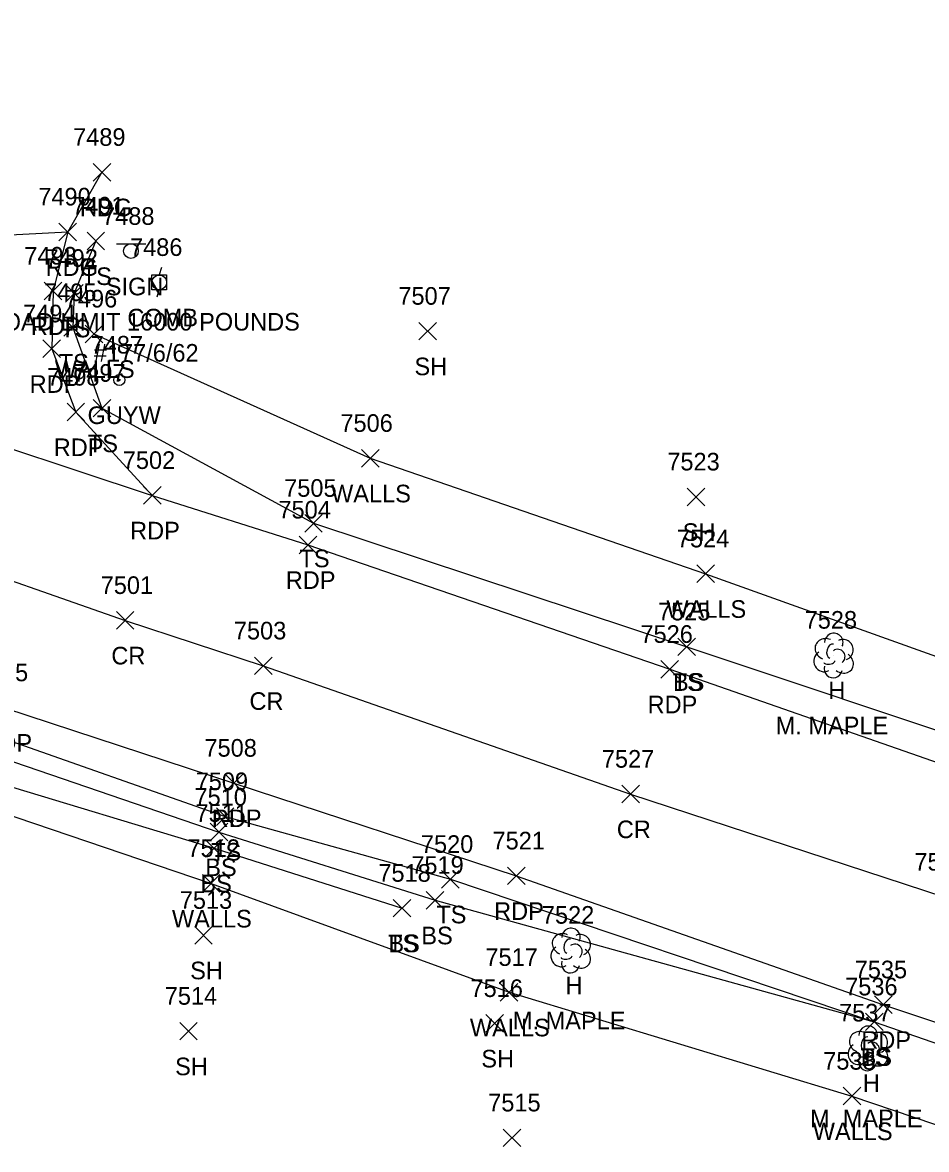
# Model space of a CAD drawing. Extents: x 1611797 to 1633212, y 298978 to 305475.
# Drawn here: x 1625130.4 to 1625233, y 304333.3 to 304461.2 of the extents above; entities that cross this region are included whole.
import ezdxf

# ---------------------------------------------------------------- set-up
doc = ezdxf.new("R2010")
doc.units = 0
for name, color, linetype in [('L_A', 7, 'Continuous'), ('L_C', 7, 'Continuous'), ('L_I', 7, 'Continuous'), ('L_TIC', 7, 'Continuous'), ('LELB', 7, 'Continuous'), ('LTD', 7, 'Continuous'), ('LWS', 7, 'Continuous'), ('P_A', 7, 'Continuous'), ('P_I', 7, 'Continuous'), ('P_TIC', 7, 'Continuous'), ('PET', 7, 'Continuous'), ('PEU', 7, 'Continuous'), ('PRC', 7, 'Continuous'), ('S_A', 7, 'Continuous'), ('S_C', 7, 'Continuous'), ('S_I', 7, 'Continuous'), ('SSGN', 7, 'Continuous'), ('U_A', 7, 'Continuous'), ('U_C', 7, 'Continuous'), ('U_I', 7, 'Continuous'), ('UP', 7, 'Continuous'), ('UPGW', 7, 'Continuous')]:
    doc.layers.add(name, color=color, linetype=linetype)

msp = doc.modelspace()

# ---------------------------------------------------------------- linework, layer by layer
at = {"layer": 'L_TIC'}
for points in [[(1625137.76, 304435.41), (1625139.76, 304437.41)], [(1625139.76, 304435.41), (1625137.76, 304437.41)], [(1625135.31, 304429.47), (1625137.31, 304431.47)], [(1625137.31, 304429.47), (1625135.31, 304431.47)], [(1625135.14, 304425.59), (1625137.14, 304427.59)], [(1625137.14, 304425.59), (1625135.14, 304427.59)], [(1625175.44, 304425.17), (1625177.44, 304427.17)], [(1625177.44, 304425.17), (1625175.44, 304427.17)], [(1625137.55, 304424.86), (1625139.55, 304426.86)], [(1625139.55, 304424.86), (1625137.55, 304426.86)], [(1625138.45, 304416.43), (1625140.45, 304418.43)], [(1625140.45, 304416.43), (1625138.45, 304418.43)], [(1625168.92, 304410.74), (1625170.92, 304412.74)], [(1625170.92, 304410.74), (1625168.92, 304412.74)], [(1625205.89, 304406.36), (1625207.89, 304408.36)], [(1625207.89, 304406.36), (1625205.89, 304408.36)], [(1625162.47, 304403.37), (1625164.47, 304405.37)], [(1625164.47, 304403.37), (1625162.47, 304405.37)], [(1625206.98, 304397.63), (1625208.98, 304399.63)], [(1625208.98, 304397.63), (1625206.98, 304399.63)], [(1625204.83, 304389.34), (1625206.83, 304391.34)], [(1625206.83, 304389.34), (1625204.83, 304391.34)], [(1625204.83, 304389.34), (1625206.83, 304391.34)], [(1625206.83, 304389.34), (1625204.83, 304391.34)], [(1625152.44, 304370.07), (1625154.44, 304372.07)], [(1625154.44, 304370.07), (1625152.44, 304372.07)], [(1625151.74, 304368.31), (1625153.74, 304370.31)], [(1625153.74, 304368.31), (1625151.74, 304370.31)], [(1625151.19, 304366.47), (1625153.19, 304368.47)], [(1625153.19, 304366.47), (1625151.19, 304368.47)], [(1625150.85, 304362.48), (1625152.85, 304364.48)], [(1625152.85, 304362.48), (1625150.85, 304364.48)], [(1625178.01, 304362.95), (1625180.01, 304364.95)], [(1625180.01, 304362.95), (1625178.01, 304364.95)], [(1625172.53, 304359.67), (1625174.53, 304361.67)], [(1625174.53, 304359.67), (1625172.53, 304361.67)], [(1625172.53, 304359.67), (1625174.53, 304361.67)], [(1625174.53, 304359.67), (1625172.53, 304361.67)], [(1625176.27, 304360.57), (1625178.27, 304362.57)], [(1625178.27, 304360.57), (1625176.27, 304362.57)], [(1625149.98, 304356.6), (1625151.98, 304358.6)], [(1625151.98, 304356.6), (1625149.98, 304358.6)], [(1625184.67, 304350.12), (1625186.67, 304352.12)], [(1625186.67, 304350.12), (1625184.67, 304352.12)], [(1625148.28, 304345.71), (1625150.28, 304347.71)], [(1625150.28, 304345.71), (1625148.28, 304347.71)], [(1625183.04, 304346.59), (1625185.04, 304348.59)], [(1625185.04, 304346.59), (1625183.04, 304348.59)], [(1625226.13, 304346.77), (1625228.13, 304348.77)], [(1625228.13, 304346.77), (1625226.13, 304348.77)], [(1625226.13, 304346.77), (1625228.13, 304348.77)], [(1625228.13, 304346.77), (1625226.13, 304348.77)], [(1625223.59, 304338.34), (1625225.59, 304340.34)], [(1625225.59, 304338.34), (1625223.59, 304340.34)], [(1625184.99, 304333.6), (1625186.99, 304335.6)], [(1625186.99, 304333.6), (1625184.99, 304335.6)]]:
    msp.add_lwpolyline(points, dxfattribs=at)
at = {"layer": 'LELB'}
for points in [[(1625138.76, 304436.41), (1625136.31, 304430.47), (1625136.14, 304426.59), (1625139.45, 304417.43), (1625163.47, 304404.37), (1625205.83, 304390.34)], [(1625019.3, 304403.38), (1625025.3, 304410.05), (1625027.11, 304413.43), (1625031.42, 304414.31), (1625053.17, 304405.56), (1625092.06, 304392.3), (1625127.2, 304380.31), (1625153.44, 304371.07), (1625179.01, 304363.95), (1625227.13, 304347.77), (1625242.05, 304342.6)], [(1625027.95, 304412.55), (1625027.11, 304411.04), (1625050.33, 304400.51), (1625091.49, 304387.82), (1625126.39, 304375.29), (1625152.19, 304367.47), (1625173.53, 304360.67)], [(1625027.95, 304412.55), (1625051.85, 304403.88), (1625092.06, 304389.84), (1625126.74, 304378.2), (1625152.74, 304369.31), (1625177.27, 304361.57), (1625227.13, 304347.77)], [(1625205.83, 304390.34), (1625241.01, 304378.62), (1625272.8, 304367.55), (1625280.52, 304367.34), (1625305.96, 304355.18), (1625347.68, 304340.67), (1625378.19, 304330.49), (1625419.64, 304315.29), (1625457.2, 304300.68), (1625486.99, 304289.81), (1625520.43, 304278.11), (1625560.13, 304265.88)]]:
    msp.add_lwpolyline(points, dxfattribs=at)
at = {"layer": 'LTD'}
for p, q in [((1625222.48, 304389.4), (1625222.48, 304389.4)), ((1625222.48, 304389.4), (1625222.48, 304389.4)), ((1625192.65, 304355.91), (1625192.65, 304355.91)), ((1625192.65, 304355.91), (1625192.65, 304355.91)), ((1625226.38, 304344.81), (1625226.38, 304344.81)), ((1625226.38, 304344.81), (1625226.38, 304344.81))]:
    msp.add_line(p, q, dxfattribs=at)
for centre in [(1625222.53, 304390.83), (1625192.7, 304357.35), (1625226.43, 304346.24)]:
    msp.add_arc(centre, 1.05, 335.5272, 180.9563, dxfattribs=at)
for centre, major_axis, ratio, start_param, end_param in [((1625221.69, 304390.07), (1.21, -0.51), 0.895232, 1.570796, 4.712389), ((1625223.52, 304389.98), (-1.14, -0.48), 0.949671, 1.570796, 4.712389), ((1625222.27, 304389.86), (-0.208, -0.792), 0.645439, 3.141593, 6.283185), ((1625222.98, 304389.23), (-0.5, 0.667), 0.989748, 3.141593, 6.283185), ((1625221.4, 304388.69), (0.58, -1.04), 0.959034, 3.141593, 6.283185), ((1625222.02, 304388.65), (-0.625, -0.083), 0.423636, 0, 3.141593), ((1625223.48, 304388.57), (-1.09, 0.79), 0.841452, 1.570796, 4.712389), ((1625222.48, 304387.9), (0.26, 1.06), 0.942809, 1.570796, 4.712389), ((1625191.86, 304356.58), (1.21, -0.51), 0.895232, 1.570796, 4.712389), ((1625193.69, 304356.5), (-1.14, -0.48), 0.949671, 1.570796, 4.712389), ((1625192.44, 304356.37), (-0.208, -0.792), 0.645439, 3.141593, 6.283185), ((1625193.15, 304355.75), (-0.5, 0.667), 0.989748, 3.141593, 6.283185), ((1625191.57, 304355.2), (0.58, -1.04), 0.959034, 3.141593, 6.283185), ((1625193.65, 304355.08), (-1.09, 0.79), 0.841452, 1.570796, 4.712389), ((1625192.65, 304354.41), (0.26, 1.06), 0.942809, 1.570796, 4.712389), ((1625192.19, 304355.16), (-0.625, -0.083), 0.423636, 0, 3.141593), ((1625225.59, 304345.47), (1.21, -0.51), 0.895232, 1.570796, 4.712389), ((1625227.42, 304345.39), (-1.14, -0.48), 0.949671, 1.570796, 4.712389), ((1625225.3, 304344.1), (0.58, -1.04), 0.959034, 3.141593, 6.283185), ((1625226.17, 304345.26), (-0.208, -0.792), 0.645439, 3.141593, 6.283185), ((1625226.88, 304344.64), (-0.5, 0.667), 0.989748, 3.141593, 6.283185), ((1625225.92, 304344.06), (-0.625, -0.083), 0.423636, 0, 3.141593), ((1625227.38, 304343.97), (-1.09, 0.79), 0.841452, 1.570796, 4.712389), ((1625226.38, 304343.31), (0.26, 1.06), 0.942809, 1.570796, 4.712389)]:
    msp.add_ellipse(centre, major_axis=major_axis, ratio=ratio, start_param=start_param, end_param=end_param, dxfattribs=at)
at = {"layer": 'LWS'}
for points in [[(1625138.55, 304425.86), (1625169.92, 304411.74), (1625207.98, 304398.63), (1625239.78, 304387.23), (1625276.12, 304374.23), (1625307.84, 304362.05), (1625349.48, 304347.23), (1625383.14, 304334.51), (1625421.44, 304320.45), (1625459.33, 304307.04), (1625489.63, 304297.14), (1625522.4, 304284.79), (1625566.98, 304271.42)], [(1625027.44, 304402.53), (1625046.6, 304397.63), (1625090.84, 304383.97), (1625125.64, 304372.36), (1625151.85, 304363.48), (1625185.67, 304351.12), (1625224.59, 304339.34), (1625238.65, 304334.57)]]:
    msp.add_lwpolyline(points, dxfattribs=at)
at = {"layer": 'P_TIC'}
for points in [[(1625138.45, 304443.21), (1625140.45, 304445.21)], [(1625140.45, 304443.21), (1625138.45, 304445.21)], [(1625134.57, 304436.44), (1625136.57, 304438.44)], [(1625136.57, 304436.44), (1625134.57, 304438.44)], [(1625134.57, 304436.44), (1625136.57, 304438.44)], [(1625136.57, 304436.44), (1625134.57, 304438.44)], [(1625132.9, 304429.73), (1625134.9, 304431.73)], [(1625134.9, 304429.73), (1625132.9, 304431.73)], [(1625132.76, 304423.17), (1625134.76, 304425.17)], [(1625134.76, 304423.17), (1625132.76, 304425.17)], [(1625135.49, 304415.99), (1625137.49, 304417.99)], [(1625137.49, 304415.99), (1625135.49, 304417.99)], [(1625144.16, 304406.53), (1625146.16, 304408.53)], [(1625146.16, 304406.53), (1625144.16, 304408.53)], [(1625144.16, 304406.53), (1625146.16, 304408.53)], [(1625146.16, 304406.53), (1625144.16, 304408.53)], [(1625161.83, 304400.91), (1625163.83, 304402.91)], [(1625163.83, 304400.91), (1625161.83, 304402.91)], [(1625141.09, 304392.34), (1625143.09, 304394.34)], [(1625143.09, 304392.34), (1625141.09, 304394.34)], [(1625156.77, 304387.18), (1625158.77, 304389.18)], [(1625158.77, 304387.18), (1625156.77, 304389.18)], [(1625202.9, 304386.79), (1625204.9, 304388.79)], [(1625204.9, 304386.79), (1625202.9, 304388.79)], [(1625153.43, 304373.87), (1625155.43, 304375.87)], [(1625155.43, 304373.87), (1625153.43, 304375.87)], [(1625198.46, 304372.62), (1625200.46, 304374.62)], [(1625200.46, 304372.62), (1625198.46, 304374.62)], [(1625185.48, 304363.34), (1625187.48, 304365.34)], [(1625187.48, 304363.34), (1625185.48, 304365.34)], [(1625227.16, 304348.71), (1625229.16, 304350.71)], [(1625229.16, 304348.71), (1625227.16, 304350.71)]]:
    msp.add_lwpolyline(points, dxfattribs=at)
at = {"layer": 'PET'}
for points in [[(1624984.5, 304461.2), (1625019.22, 304449.6), (1625053.09, 304437.79), (1625088.64, 304425.67), (1625119.58, 304416.01), (1625145.16, 304407.53), (1625162.83, 304401.91), (1625203.9, 304387.79), (1625240.11, 304375.18), (1625270.8, 304364.7), (1625305.42, 304352.67), (1625347.33, 304338.27), (1625377.45, 304327.63), (1625419.06, 304313.11), (1625456.66, 304299.5), (1625486.48, 304288.52), (1625520.4, 304276.8), (1625561.48, 304263.44), (1625586.31, 304255.91), (1625607.81, 304248.69)], [(1625088.64, 304425.67), (1625096.57, 304424.51), (1625103.89, 304424.25), (1625111.72, 304429.95), (1625115.84, 304436.44), (1625135.57, 304437.44), (1625133.9, 304430.73), (1625133.76, 304424.17), (1625136.49, 304416.99), (1625145.16, 304407.53)], [(1624996.18, 304427.92), (1625031.18, 304416.05), (1625054.11, 304408.39), (1625092.54, 304395.66), (1625128.39, 304383.43), (1625154.43, 304374.87), (1625186.48, 304364.34), (1625228.16, 304349.71), (1625241.38, 304345.3), (1625257.71, 304339.55), (1625294.06, 304327), (1625336.12, 304312.5), (1625367.07, 304301.52), (1625409.49, 304287.06), (1625446.99, 304273.72), (1625476.12, 304263.37), (1625510.55, 304251.43), (1625557.47, 304235.65), (1625560.62, 304234.67), (1625582, 304228.03), (1625604.38, 304221.93)]]:
    msp.add_lwpolyline(points, dxfattribs=at)
at = {"layer": 'PEU'}
msp.add_lwpolyline([(1625139.45, 304444.21), (1625135.57, 304437.44)], dxfattribs=at)
at = {"layer": 'PRC'}
msp.add_lwpolyline([(1624974.99, 304449.94), (1625014.51, 304436.37), (1625047.78, 304424.93), (1625083.75, 304412.75), (1625119.62, 304401.19), (1625142.09, 304393.34), (1625157.77, 304388.18), (1625199.46, 304373.62), (1625235.03, 304361.94), (1625264.49, 304351.45), (1625300.09, 304339.34), (1625341.97, 304324.72), (1625371.92, 304313.89), (1625413.56, 304299.21), (1625451.48, 304285.65), (1625480.77, 304275.38), (1625515.11, 304263.78), (1625560.63, 304248.88), (1625591.76, 304239.18), (1625621.07, 304231.02)], dxfattribs=at)
at = {"layer": 'SSGN'}
for p, q in [((1625141.1, 304436.1), (1625144.44, 304436.1)), ((1625142.75, 304435.26), (1625142.75, 304435.26))]:
    msp.add_line(p, q, dxfattribs=at)
msp.add_circle((1625142.75, 304435.26), 0.833, dxfattribs=at)
at = {"layer": 'UP'}
for p, q in [((1625146.21, 304433.38), (1625145.96, 304432.55)), ((1625145.13, 304430.88), (1625145.13, 304432.55)), ((1625145.13, 304432.55), (1625146.79, 304432.55)), ((1625146.79, 304432.55), (1625146.79, 304430.88)), ((1625146.79, 304430.88), (1625145.13, 304430.88)), ((1625145.71, 304430.05), (1625145.96, 304430.88)), ((1625145.96, 304431.71), (1625145.96, 304431.71))]:
    msp.add_line(p, q, dxfattribs=at)
msp.add_circle((1625145.96, 304431.71), 0.833, dxfattribs=at)
at = {"layer": 'UPGW'}
for radius in [0.625, 0.0833]:
    msp.add_circle((1625141.43, 304420.63), radius, dxfattribs=at)

# ---------------------------------------------------------------- texts
at = {"layer": 'L_A'}
for s, p in [('TS', (1625137.17, 304431.41)), ('TS', (1625134.72, 304425.47)), ('TS', (1625134.55, 304421.59)), ('SH', (1625174.93, 304421.17)), ('WALLS', (1625134.1, 304420.86)), ('TS', (1625137.86, 304412.43)), ('WALLS', (1625165.46, 304406.74)), ('SH', (1625205.38, 304402.36)), ('TS', (1625161.88, 304399.37)), ('WALLS', (1625203.52, 304393.63)), ('TS', (1625204.24, 304385.34)), ('BS', (1625204.27, 304385.34)), ('H', (1625221.91, 304384.4)), ('TS', (1625151.85, 304366.07)), ('BS', (1625151.18, 304364.31)), ('BS', (1625150.63, 304362.47)), ('WALLS', (1625147.4, 304358.48)), ('TS', (1625177.41, 304358.95)), ('BS', (1625175.71, 304356.57)), ('TS', (1625171.94, 304355.67)), ('BS', (1625171.97, 304355.67)), ('SH', (1625149.47, 304352.6)), ('H', (1625192.08, 304350.91)), ('WALLS', (1625181.22, 304346.12)), ('SH', (1625182.52, 304342.59)), ('TS', (1625225.54, 304342.77)), ('BS', (1625225.57, 304342.77)), ('SH', (1625147.76, 304341.71)), ('H', (1625225.82, 304339.81)), ('WALLS', (1625220.14, 304334.34))]:
    msp.add_text(s, height=2, dxfattribs=at).set_placement(p)
at = {"layer": 'L_C'}
for p in [(1625215.93, 304380.4), (1625186.1, 304346.91), (1625219.83, 304335.81)]:
    msp.add_text('M. MAPLE', height=2, dxfattribs=at).set_placement(p)
at = {"layer": 'L_I'}
for s, p in [('7491', (1625136.07, 304439.41)), ('7492', (1625133.05, 304433.47)), ('7495', (1625132.88, 304429.59)), ('7496', (1625135.24, 304428.86)), ('7507', (1625173.1, 304429.17)), ('7497', (1625136.19, 304420.43)), ('7506', (1625166.52, 304414.74)), ('7523', (1625203.63, 304410.36)), ('7505', (1625160.14, 304407.37)), ('7524', (1625204.72, 304401.63)), ('7525', (1625202.57, 304393.34)), ('7525', (1625202.57, 304393.34)), ('7528', (1625219.22, 304392.4)), ('7509', (1625150.09, 304374.07)), ('7510', (1625149.96, 304372.31)), ('7511', (1625150.07, 304370.47)), ('7512', (1625149.16, 304366.48)), ('7520', (1625175.66, 304366.95)), ('7518', (1625170.83, 304363.67)), ('7518', (1625170.83, 304363.67)), ('7519', (1625174.57, 304364.57)), ('7513', (1625148.29, 304360.6)), ('7522', (1625189.39, 304358.91)), ('7517', (1625182.98, 304354.12)), ('7536', (1625223.82, 304350.77)), ('7536', (1625223.82, 304350.77)), ('7514', (1625146.58, 304349.71)), ('7516', (1625181.29, 304350.59)), ('7537', (1625223.12, 304347.81)), ('7538', (1625221.33, 304342.34)), ('7515', (1625183.3, 304337.6))]:
    msp.add_text(s, height=2, dxfattribs=at).set_placement(p)
at = {"layer": 'P_A'}
for s, p in [('RDG', (1625136.94, 304439.21)), ('RDG', (1625133.06, 304432.44)), ('RDP', (1625133.06, 304432.44)), ('RDP', (1625131.38, 304425.73)), ('RDP', (1625131.25, 304419.17)), ('RDP', (1625133.98, 304411.99)), ('RDP', (1625142.65, 304402.53)), ('RDP', (1625142.65, 304402.53)), ('RDP', (1625160.32, 304396.91)), ('CR', (1625140.52, 304388.34)), ('CR', (1625156.2, 304383.18)), ('RDP', (1625201.39, 304382.79)), ('RDP', (1625125.88, 304378.43)), ('RDP', (1625151.92, 304369.87)), ('CR', (1625197.9, 304368.62)), ('RDP', (1625183.97, 304359.34)), ('RDP', (1625225.65, 304344.71))]:
    msp.add_text(s, height=2, dxfattribs=at).set_placement(p)
at = {"layer": 'P_I'}
for s, p in [('7489', (1625136.18, 304447.21)), ('7490', (1625132.23, 304440.44)), ('7490', (1625132.23, 304440.44)), ('7493', (1625130.64, 304433.73)), ('7494', (1625130.5, 304427.17)), ('7498', (1625133.23, 304419.99)), ('7502', (1625141.82, 304410.53)), ('7502', (1625141.82, 304410.53)), ('7504', (1625159.49, 304404.91)), ('7501', (1625139.31, 304396.34)), ('7503', (1625154.43, 304391.18)), ('7526', (1625200.58, 304390.79)), ('7485', (1625125.13, 304386.43)), ('7508', (1625151.09, 304377.87)), ('7527', (1625196.2, 304376.62)), ('7521', (1625183.79, 304367.34)), ('7530', (1625231.68, 304364.94)), ('7535', (1625224.9, 304352.71))]:
    msp.add_text(s, height=2, dxfattribs=at).set_placement(p)
at = {"layer": 'S_A'}
msp.add_text('SIGN', height=2, dxfattribs=at).set_placement((1625139.89, 304430.24))
at = {"layer": 'S_C'}
msp.add_text('LEGAL LOAD LIMIT 16000 POUNDS', height=2, dxfattribs=at).set_placement((1625117.33, 304426.24))
at = {"layer": 'S_I'}
msp.add_text('7488', height=2, dxfattribs=at).set_placement((1625139.47, 304438.24))
at = {"layer": 'U_A'}
for s, p in [('COMB', (1625142.34, 304426.71)), ('GUYW', (1625137.82, 304415.63))]:
    msp.add_text(s, height=2, dxfattribs=at).set_placement(p)
at = {"layer": 'U_C'}
msp.add_text('#177/6/62', height=2, dxfattribs=at).set_placement((1625138.53, 304422.71))
at = {"layer": 'U_I'}
for s, p in [('7486', (1625142.64, 304434.71)), ('7487', (1625138.17, 304423.63))]:
    msp.add_text(s, height=2, dxfattribs=at).set_placement(p)

doc.saveas('drawing.dxf')
